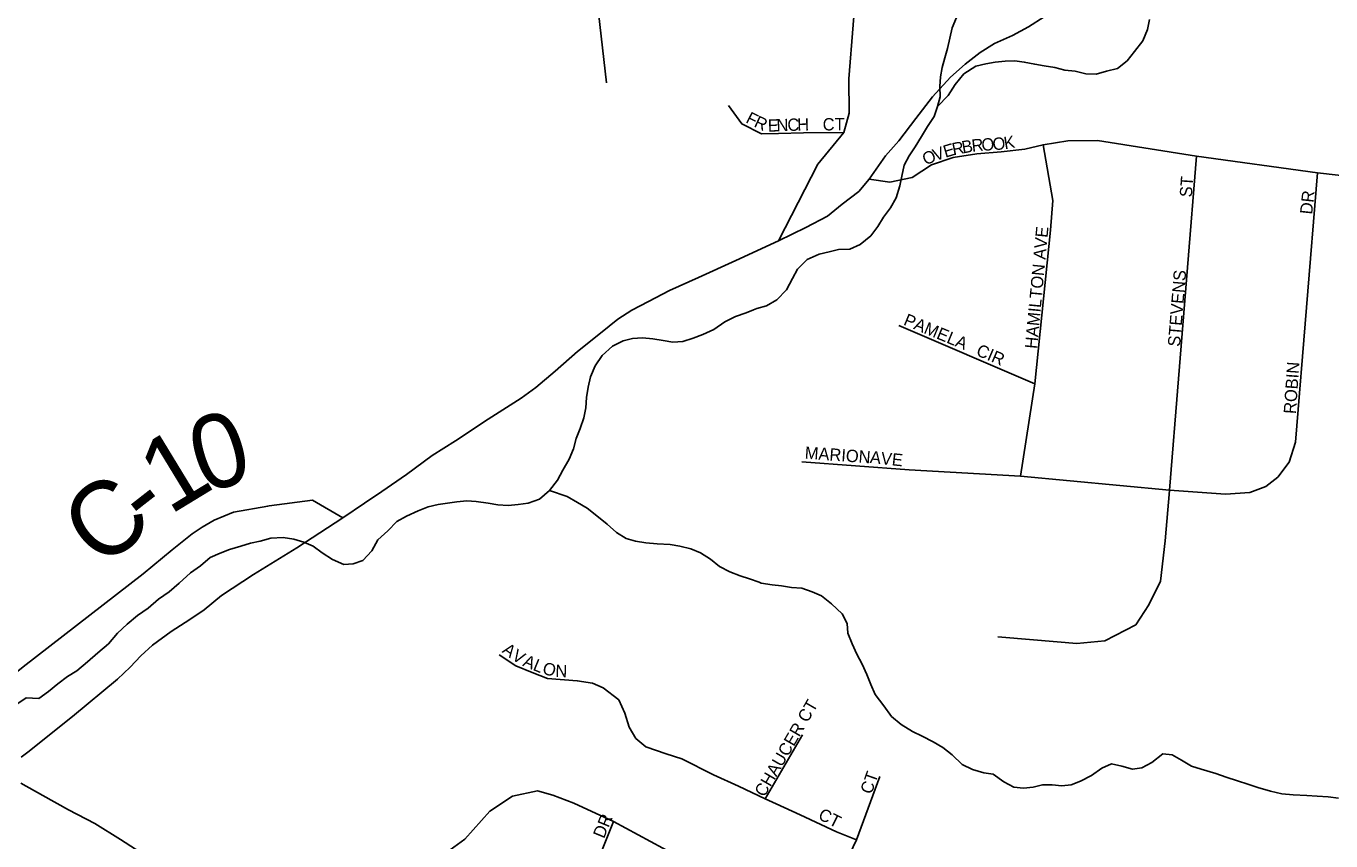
# Model space of a CAD drawing. Extents: x 1310247 to 1664935, y 284496 to 704931.
# Drawn here: x 1473471 to 1478771, y 485810 to 489120 of the extents above; entities that cross this region are included whole.
import ezdxf

# ---------------------------------------------------------------- set-up
doc = ezdxf.new("R2010")
doc.units = 0
for name, color, linetype in [('GM_P_State_Location', 7, 'Continuous'), ('GM_P_State_Shield', 7, 'Continuous'), ('GM_X_County_Road_Text', 7, 'Continuous'), ('GM_X_County_Subdivision_Text', 7, 'Continuous'), ('GM_X_Minor_River_Text', 7, 'Continuous'), ('GM_X_State_Location', 7, 'Continuous'), ('GM_X_Township_Road', 7, 'Continuous')]:
    doc.layers.add(name, color=color, linetype=linetype)

msp = doc.modelspace()

# ---------------------------------------------------------------- linework, layer by layer
at = {"layer": 'GM_P_State_Shield'}
for points in [[(1474845.1, 487181.5), (1474916.2, 487229.5), (1475016.5, 487298.7), (1475120.9, 487375.9), (1475214.9, 487435.3), (1475347.7, 487523.6), (1475482.4, 487607.9), (1475541.9, 487652.3), (1475619.9, 487718.2), (1475710.4, 487797.7), (1475804.9, 487873.1), (1475874.6, 487929.2), (1475931.8, 487965.7), (1475999, 488001.8), (1476084.5, 488045.4), (1476202.2, 488098.1), (1476354.6, 488167.9), (1476527.3, 488247.1), (1476639.1, 488302), (1476726.7, 488347.5), (1476786.2, 488395.9), (1476853.9, 488448.1), (1476895.4, 488497.4), (1476962.3, 488593.2), (1477016.2, 488653.8), (1477084.9, 488744), (1477153.7, 488832.2), (1477226.1, 488912.2), (1477285.8, 488964.6), (1477347.3, 489012.9), (1477404.5, 489049.3), (1477477.6, 489081.3), (1477542.8, 489117.5), (1477606.1, 489157.8)], [(1473451.4, 486150.6), (1473478.5, 486170.8), (1473659, 486315.9), (1473841.8, 486466.9), (1473893.3, 486515.5), (1473936.8, 486562.3), (1473984.1, 486605.1), (1474059.9, 486661), (1474135.5, 486708.9), (1474194.8, 486749.3), (1474264.6, 486807.4), (1474395.3, 486891.8), (1474570.9, 487001), (1474757.7, 487122.6), (1474845.1, 487181.5)]]:
    msp.add_lwpolyline(points, dxfattribs=at)
at = {"layer": 'GM_X_County_Road_Text'}
for points in [[(1474757.7, 487122.6), (1474635, 487194.2), (1474458, 487171.1)], [(1474458, 487171.1), (1474452.4, 487170.4), (1474313.4, 487145.5), (1474234.6, 487113.3), (1474186.3, 487084.8), (1474145.3, 487057.3), (1474064.4, 486993), (1473946.1, 486894.4), (1473459, 486516.7), (1473396.3, 486467.5), (1473316.9, 486409.4), (1473245.8, 486369.9), (1473121.8, 486322.7), (1472978.6, 486278.1), (1472839.1, 486234), (1472753, 486205.5), (1472690.6, 486185.9), (1472638.1, 486169.7)], [(1473450, 486045.2), (1473539.1, 485994), (1473643.3, 485936.4), (1473749.5, 485881.3), (1473854.4, 485815.8), (1474154.5, 485621.8), (1474313.1, 485547.1), (1474413, 485526.1), (1474481.5, 485511.7), (1474563.5, 485515.6), (1474654.6, 485534.6), (1474776.5, 485593), (1475149.3, 485741.2), (1475253, 485817.5), (1475354.7, 485931.6), (1475446.7, 485991.6), (1475548.7, 486013.6), (1475610.6, 485995.6), (1475696.6, 485963.6), (1475857.7, 485889.2), (1476107.3, 485753.7), (1476642.7, 485391.1), (1476747.2, 485315.2), (1476837.7, 485252.4)]]:
    msp.add_lwpolyline(points, dxfattribs=at)
at = {"layer": 'GM_X_County_Subdivision_Text'}
msp.add_lwpolyline([(1476527.3, 488247.1), (1476687.4, 488558.7), (1476793.4, 488688.1), (1476814.1, 488766), (1476812.8, 488905.8), (1476866.1, 489564.5)], dxfattribs=at)
at = {"layer": 'GM_X_Minor_River_Text'}
for points in [[(1477250.2, 489154.6), (1477233.5, 489112.8), (1477222.8, 489070.9), (1477214, 489028.9), (1477203.4, 488991), (1477192.7, 488951.1), (1477186, 488913.1), (1477183.4, 488875), (1477184.7, 488832.9), (1477174, 488793), (1477159.3, 488753.1), (1477132.5, 488711.4), (1477107.8, 488671.7), (1477083, 488630), (1477058.3, 488592.3), (1477037.6, 488554.5), (1477028.8, 488510.6), (1477020.2, 488470.6), (1477005.3, 488422.7), (1476982.5, 488381), (1476953.8, 488343.3), (1476931.1, 488305.6), (1476902.4, 488268), (1476859.7, 488232.6), (1476817.3, 488213.2), (1476771.1, 488211.9), (1476732.8, 488202.5), (1476692.5, 488193.1), (1476644, 488171.8), (1476605.3, 488132.4), (1476584.6, 488094.6), (1476559.7, 488048.9), (1476520.9, 488007.4), (1476478.4, 487984), (1476440.1, 487972.6), (1476425.9, 487967)], [(1478034.5, 489146.2), (1478025.8, 489106.2), (1478007, 489060.4), (1477974.2, 489016.8), (1477943.5, 488979.2), (1477904.8, 488947.7), (1477860.5, 488936.4), (1477818.2, 488925), (1477776.1, 488925.7), (1477732.1, 488936.5), (1477690, 488941.1), (1477650.1, 488951.8), (1477606.1, 488958.5), (1477568.1, 488965.1), (1477526.1, 488973.8), (1477488, 488978.4), (1477447.9, 488977.1), (1477407.7, 488973.7), (1477369.5, 488966.3), (1477329.2, 488956.9), (1477280.5, 488925.6), (1477245.7, 488882), (1477216.9, 488838.4), (1477174, 488793)], [(1476425.9, 487967), (1476395.7, 487955.2), (1476353.3, 487939.9), (1476308.8, 487918.5), (1476264.1, 487887.2), (1476219.7, 487867.8), (1476181.3, 487852.4), (1476138.9, 487839), (1476098.8, 487835.7), (1476058.8, 487842.3), (1476016.7, 487849), (1475974.7, 487853.7), (1475934.5, 487850.3), (1475896.2, 487840.9), (1475853.7, 487819.5), (1475811, 487782.1), (1475782.2, 487740.5), (1475763.4, 487694.6), (1475754.7, 487652.7), (1475748, 487610.7), (1475745.3, 487568.6), (1475736.6, 487528.7), (1475721.8, 487484.8), (1475705.1, 487445), (1475694.4, 487403), (1475677.6, 487361.2), (1475650.8, 487315.5), (1475630, 487275.7), (1475597.3, 487234.1), (1475556.5, 487198.7), (1475510.1, 487181.4), (1475469.9, 487176), (1475429.7, 487172.6), (1475387.6, 487175.3), (1475347.6, 487182), (1475299.6, 487188.8), (1475261.5, 487191.4), (1475221.3, 487188), (1475183.1, 487182.6), (1475144.9, 487177.2), (1475104.6, 487167.8), (1475064.2, 487150.4), (1475015.7, 487129.1), (1474977.2, 487107.7), (1474940.5, 487070.2), (1474899.8, 487032.7), (1474875, 486989), (1474838.2, 486949.5)], [(1476171.1, 486996.4), (1476127.1, 487007.1), (1476087.1, 487013.8), (1476035, 487016.6), (1475988.9, 487021.4), (1475946.9, 487028.1), (1475909, 487038.7), (1475869.3, 487063.4), (1475831.7, 487096.1), (1475790.1, 487130.8), (1475750.5, 487161.5), (1475710.8, 487184.2), (1475669.1, 487208.9), (1475597.3, 487234.1)], [(1474838.2, 486949.5), (1474799.9, 486936.1), (1474761.7, 486932.7), (1474715.9, 486953.5), (1474674.2, 486980.2), (1474636.5, 487006.8), (1474598.7, 487023.5), (1474558.8, 487036.1), (1474514.8, 487042.9), (1474464.6, 487039.7), (1474422.2, 487028.3), (1474382, 487018.9), (1474343.6, 487007.5), (1474297.3, 486994.2), (1474258.9, 486978.8), (1474218.5, 486961.4), (1474179.8, 486927.9), (1474139.2, 486898.5), (1474092.4, 486857.1), (1474051.7, 486821.7), (1474009.1, 486792.3), (1473966.3, 486754.9), (1473923.7, 486725.5), (1473881, 486690.1), (1473842.3, 486654.6), (1473805.4, 486611.1), (1473762.7, 486573.7), (1473720, 486538.2), (1473677.2, 486500.8), (1473638.7, 486477.4), (1473600.1, 486447.9), (1473561.5, 486416.5), (1473522.9, 486389), (1473471.4, 486390.7)], [(1476449.1, 486860.5), (1476409.8, 486874.3), (1476371.9, 486887), (1476330, 486903.7), (1476288.3, 486924.4), (1476250.6, 486955), (1476210.9, 486979.7), (1476171.1, 486996.4)], [(1478802.5, 485984), (1478760.4, 485988.7), (1478716.3, 485991.4), (1478674.3, 485994.1), (1478618.1, 485997), (1478572.1, 486001.8), (1478526.1, 486012.5), (1478474.2, 486027.4), (1478434.3, 486040), (1478392.4, 486054.7), (1478346.5, 486069.5), (1478304.6, 486084.2), (1478244.7, 486101.2), (1478204.8, 486113.9), (1478165.1, 486138.6), (1478127.3, 486159.2), (1478089.3, 486163.8), (1478044.5, 486128.5), (1478004.1, 486107), (1477965.8, 486101.6), (1477921.9, 486114.4), (1477879.9, 486123), (1477841.5, 486105.6), (1477798.9, 486076.2), (1477754.4, 486052.9), (1477716, 486037.4), (1477677.8, 486034), (1477639.8, 486038.6), (1477599.7, 486037.3), (1477561.4, 486027.9), (1477523.2, 486024.5), (1477483.2, 486029.1), (1477443.4, 486049.8), (1477399.7, 486080.6), (1477361.7, 486087.2), (1477315.8, 486100), (1477274, 486120.7), (1477232.5, 486159.4), (1477194.9, 486190.1), (1477155.2, 486212.8), (1477111.4, 486235.5), (1477071.6, 486254.2), (1477025.9, 486283), (1476986.4, 486315.8), (1476955, 486358.3), (1476919.6, 486405), (1476902.2, 486445.4), (1476886.9, 486485.8), (1476867.5, 486528.2), (1476846.1, 486568.6), (1476826.7, 486611), (1476809.4, 486653.4), (1476806, 486693.6), (1476786.6, 486732), (1476743.1, 486772.8), (1476701.6, 486805.5), (1476663.7, 486822.1), (1476621.8, 486836.9), (1476579.7, 486839.5), (1476539.7, 486846.2), (1476501.7, 486850.8), (1476457.7, 486857.5), (1476449.1, 486860.5)], [(1472813.9, 485956.3), (1472914.6, 486055.9), (1473020.1, 486134.1), (1473127.4, 486196.2), (1473232.8, 486246.3), (1473336.2, 486306.5), (1473437.7, 486368.6), (1473471.4, 486390.7)]]:
    msp.add_lwpolyline(points, dxfattribs=at)
at = {"layer": 'GM_X_State_Location'}
for points in [[(1475828.1, 488889.3), (1475801.3, 489126.1), (1475767.2, 489428.9)], [(1476323.9, 488796.8), (1476378.4, 488722.3), (1476458.4, 488682.3), (1476527.5, 488684.1), (1476629.3, 488685.9), (1476793.4, 488688.1)], [(1476895.4, 488497.4), (1476979.1, 488485.8), (1477070.9, 488505.3), (1477149.1, 488556.1), (1477237.1, 488585.5), (1477332.8, 488601.1), (1477432.5, 488608.9), (1477528.3, 488620.6), (1477602.6, 488638.2), (1477702.2, 488653.9), (1477823.4, 488655.8), (1478226, 488591.3), (1478717, 488524.3), (1479231.6, 488465.5)], [(1477511.1, 487291.2), (1477568.3, 487666.4), (1477631.9, 488290.3), (1477641.6, 488411.5), (1477602.6, 488638.2)], [(1478226, 488591.3), (1478115.4, 487234.2), (1478115.3, 487233.7)], [(1478115.4, 487234.2), (1478343.6, 487218.1), (1478441.6, 487225.3), (1478507.6, 487250.2), (1478555.7, 487287.6), (1478602, 487348.3), (1478627, 487430.3), (1478717, 488524.3)], [(1477568.3, 487666.4), (1477016.3, 487903.8)], [(1476621.6, 487350), (1477058.3, 487318), (1477511.1, 487291.2), (1478115.4, 487234.2)], [(1478115.3, 487233.7), (1478097.6, 487029.2), (1478079.8, 486865.2), (1478031.6, 486768.9), (1477979.2, 486688), (1477853.3, 486622.7), (1477739.3, 486612.1), (1477562.8, 486626.3), (1477418.4, 486638.8)], [(1475392.6, 486566.2), (1475460.7, 486520.8), (1475526.6, 486494), (1475588.5, 486469.3), (1475710.2, 486461), (1475772, 486450.7), (1475815.3, 486432.2), (1475879.3, 486382.7), (1475903.4, 486328.7), (1475920.6, 486271.8), (1475948.5, 486226.8), (1475988.6, 486191.7), (1476070.8, 486163.5), (1476135.2, 486143.1), (1476263, 486078.9), (1476365, 486031.9), (1476473.8, 485981.2), (1476517.7, 485960.9), (1476615.2, 485915.9), (1476762.8, 485846.9), (1476843.7, 485814)], [(1476473.8, 485981.2), (1476625.4, 486240.9)], [(1476642.7, 485391.1), (1476843.7, 485814), (1476939.2, 486071.3)], [(1475042.4, 484586), (1475128.8, 484710), (1475188.7, 484806.5), (1475222.7, 484839.9), (1475268.7, 484871.9), (1475356, 484886.5), (1475433.8, 484914), (1475479.7, 484954.6), (1475527.3, 485055.4), (1475553.1, 485134.2), (1475595, 485239.1), (1475769, 485667.9), (1475857.7, 485889.2)]]:
    msp.add_lwpolyline(points, dxfattribs=at)

# ---------------------------------------------------------------- texts
at = {"layer": 'GM_P_State_Location'}
for s, rotation, p in [('F', 332.702, (1476390.9, 488729.8)), ('R', 335.1932, (1476424.3, 488712.6)), ('E', 1.4759, (1476484.6, 488690.9)), ('N', 1.864, (1476520.1, 488691.9)), ('C', 2.3803, (1476564.6, 488693.3)), ('H', 1.2021, (1476603.9, 488694.9)), ('CT', 0, (1476707, 488696)), ('R', 5.887, (1477314.3, 488609.2)), ('O', 2.7773, (1477353, 488613.2)), ('O', 4.6549, (1477398.8, 488615.4)), ('K', 9.0851, (1477446.8, 488619.5)), ('O', 22.4467, (1477124.4, 488553.8)), ('V', 19.4303, (1477164.4, 488570.4)), ('E', 16.6286, (1477205.3, 488584.8)), ('R', 11.5147, (1477237.8, 488594.6)), ('B', 10.0094, (1477276.3, 488602.4)), ('ST', 86.1879, (1478206.8, 488423.2)), ('DR', 83.9934, (1478695.3, 488353.2)), ('HAMILTON AVE', 84.6115, (1477577.7, 487807.5)), ('STEVENS', 85.3167, (1478158.4, 487816.2)), ('PAMELA', 337.4581, (1477031.8, 487907.7)), ('CIR', 336.8039, (1477326.7, 487784.4)), ('ROBIN', 86.0112, (1478629.2, 487543.2)), ('MARION', 355.9127, (1476632.9, 487362.8)), ('AVE', 354.0969, (1476897.2, 487345.1)), ('A', 324.0176, (1475401.4, 486577.7)), ('V', 328.0908, (1475440.3, 486549.7)), ('A', 337.4122, (1475485.5, 486522.4)), ('L', 337.858, (1475526.5, 486505.3)), ('O', 344.7957, (1475565.4, 486490)), ('N', 358.0225, (1475620.3, 486476.5)), ('CHAUCER CT', 59.9301, (1476470.1, 485985.3)), ('CT', 70.5721, (1476905, 485996.9)), ('DR', 67.6179, (1475818.3, 485817)), ('CT', 333.435, (1476684.8, 485901))]:
    msp.add_text(s, height=50, rotation=rotation, dxfattribs=at).set_placement(p)
at = {"layer": 'GM_X_Township_Road'}
for s, rotation, p in [('0', 17.2056, (1474192.2, 487218.9)), ('1', 31.3451, (1474053.4, 487131.6)), ('C', 38.2022, (1473772.7, 486910.7)), ('-', 37.9392, (1473964.6, 487061.7))]:
    msp.add_text(s, height=300, rotation=rotation, dxfattribs=at).set_placement(p)

doc.saveas('drawing.dxf')
